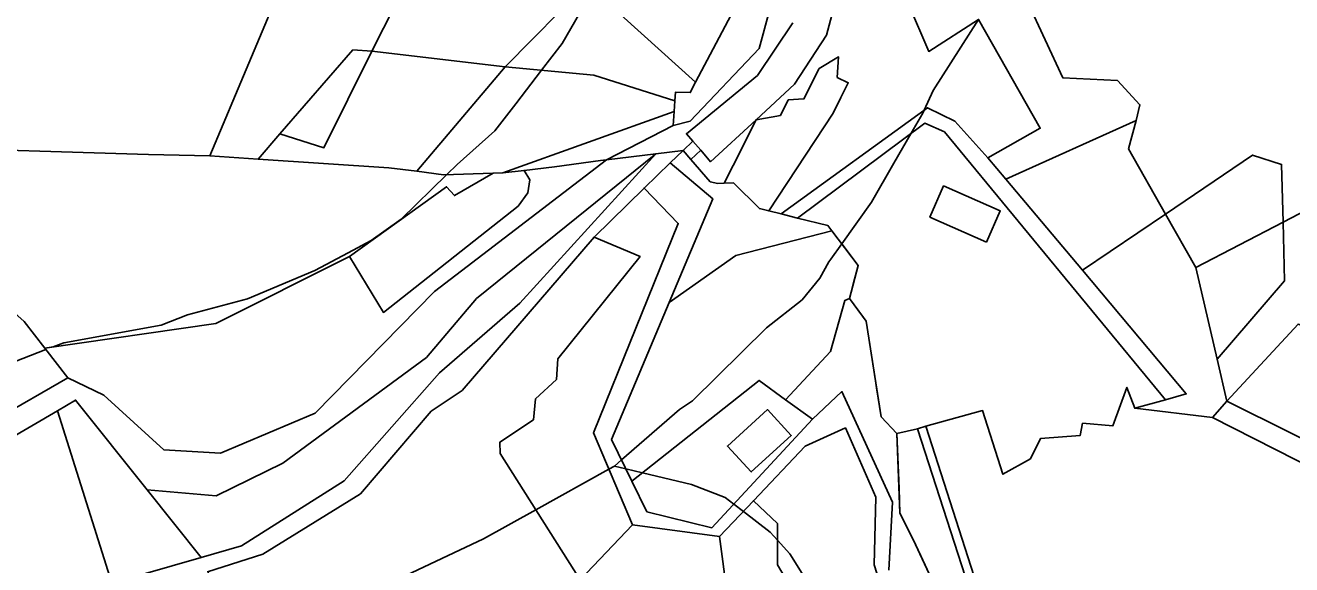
# Model space of a CAD drawing. Extents: x -477304 to -465429, y -1159113 to -1149210.
# Drawn here: x -471783.3 to -471496.1, y -1155391 to -1155268.8 of the extents above; entities that cross this region are included whole.
import ezdxf

# ---------------------------------------------------------------- set-up
doc = ezdxf.new("R2010")
doc.units = 0
for name, color, linetype in [('BPEJ_s', 7, 'Continuous'), ('orna_s', 7, 'Continuous'), ('ostatni_s', 7, 'Continuous'), ('PUPFL_s', 7, 'Continuous'), ('trav_porost_s', 7, 'Continuous'), ('voda_s', 7, 'Continuous')]:
    doc.layers.add(name, color=color, linetype=linetype)

msp = doc.modelspace()

# ---------------------------------------------------------------- linework, layer by layer
at = {"layer": 'BPEJ_s'}
for points in [[(-471787.31, -1155345.64), (-471778.58, -1155342.3), (-471778.85, -1155341.95), (-471776.97, -1155341.68), (-471774.56, -1155340.76), (-471752.46, -1155336.72), (-471746.51, -1155334.38), (-471732.92, -1155330.77), (-471717.62, -1155324.39), (-471710.06, -1155320.36), (-471704.87, -1155317.6), (-471698.07, -1155312.71), (-471687.71, -1155302.64), (-471685.36, -1155300.36), (-471676.82, -1155292.74), (-471672.06, -1155286.59), (-471666.2, -1155279.01), (-471661.52, -1155272.97), (-471654.53, -1155260.69)], [(-471654.53, -1155260.69), (-471661.52, -1155272.97), (-471666.2, -1155279.01), (-471672.06, -1155286.59), (-471676.82, -1155292.74), (-471685.36, -1155300.36), (-471687.71, -1155302.64), (-471698.07, -1155312.71), (-471704.87, -1155317.6), (-471710.06, -1155320.36), (-471717.62, -1155324.39), (-471732.92, -1155330.77), (-471746.51, -1155334.38), (-471752.46, -1155336.72), (-471774.56, -1155340.76), (-471776.97, -1155341.68), (-471778.85, -1155341.95), (-471778.58, -1155342.3), (-471787.31, -1155345.64)], [(-471567.15, -1155267.52), (-471577.38, -1155283.6), (-471579.42, -1155288.06), (-471579.72, -1155288.7), (-471582.36, -1155293.27), (-471586.29, -1155300.05), (-471591.41, -1155308.88), (-471598.15, -1155318.32), (-471600.62, -1155321.78), (-471601.09, -1155322.44), (-471603.09, -1155326.09), (-471607.13, -1155330.98), (-471615.2, -1155337.36), (-471631.99, -1155353.93), (-471634.96, -1155355.84), (-471648.08, -1155367.28), (-471649.68, -1155368.68), (-471650.93, -1155369.37), (-471667.51, -1155378.58), (-471679.37, -1155385.16), (-471713.16, -1155401.1)], [(-471576.82, -1155396.3), (-471580.19, -1155389.05), (-471581.93, -1155385.3), (-471584.94, -1155379.36), (-471585.15, -1155373.78), (-471585.62, -1155361.31), (-471589.21, -1155357.52), (-471590.23, -1155350.93), (-471590.47, -1155349.37), (-471592.57, -1155335.85), (-471593.18, -1155335.02), (-471596.39, -1155330.69), (-471595.53, -1155327.49), (-471594.4, -1155323.26), (-471598.15, -1155318.32), (-471591.41, -1155308.88), (-471586.29, -1155300.05), (-471582.36, -1155293.27), (-471579.72, -1155288.7), (-471579.42, -1155288.06), (-471577.38, -1155283.6), (-471567.15, -1155267.52)], [(-471605.22, -1155396), (-471609.89, -1155388.56), (-471612.7, -1155385.49), (-471614.35, -1155383.68), (-471620.45, -1155378.97), (-471622.63, -1155377.29), (-471624.55, -1155375.81), (-471632.2, -1155372.84), (-471643.31, -1155370.2), (-471647.09, -1155369.3), (-471649.68, -1155368.68), (-471648.08, -1155367.28), (-471634.96, -1155355.84), (-471631.99, -1155353.93), (-471615.2, -1155337.36), (-471607.13, -1155330.98), (-471603.09, -1155326.09), (-471601.09, -1155322.44), (-471600.62, -1155321.78), (-471598.15, -1155318.32), (-471594.4, -1155323.26), (-471595.53, -1155327.49), (-471596.39, -1155330.69), (-471593.18, -1155335.02), (-471592.57, -1155335.85), (-471590.47, -1155349.37), (-471590.23, -1155350.93), (-471589.21, -1155357.52), (-471585.62, -1155361.31), (-471585.15, -1155373.78), (-471584.94, -1155379.36), (-471581.93, -1155385.3), (-471580.19, -1155389.05), (-471576.82, -1155396.3)], [(-471713.16, -1155401.1), (-471679.37, -1155385.16), (-471667.51, -1155378.58), (-471650.93, -1155369.37), (-471649.68, -1155368.68), (-471647.09, -1155369.3), (-471643.31, -1155370.2), (-471632.2, -1155372.84), (-471624.55, -1155375.81), (-471622.63, -1155377.29), (-471620.45, -1155378.97), (-471614.35, -1155383.68), (-471612.7, -1155385.49), (-471609.89, -1155388.56), (-471605.22, -1155396)]]:
    msp.add_lwpolyline(points, dxfattribs=at)
at = {"layer": 'orna_s'}
msp.add_lwpolyline([(-471655.92, -1155259.43), (-471631.26, -1155281.73), (-471632.49, -1155284.07), (-471635.82, -1155283.93), (-471635.96, -1155285.91), (-471654.38, -1155280.12), (-471674.43, -1155278.24)], close=True, dxfattribs=at)
at = {"layer": 'ostatni_s'}
for points in [[(-471613.38, -1155239.32), (-471614.54, -1155265.46), (-471616.85, -1155274.09), (-471632.52, -1155290.54), (-471636.37, -1155291.55), (-471636.14, -1155288.37), (-471635.96, -1155285.91), (-471635.82, -1155283.93), (-471632.49, -1155284.07), (-471631.26, -1155281.73), (-471621.26, -1155262.66), (-471618.73, -1155249.93)], [(-471599.17, -1155280.63), (-471596.65, -1155281.85), (-471598.32, -1155285.17), (-471600.11, -1155288.72), (-471614.68, -1155310.86), (-471616.8, -1155310.33), (-471622.71, -1155304.5), (-471624.77, -1155304.58), (-471622.77, -1155300.6), (-471617.55, -1155290.21), (-471612.05, -1155289.24), (-471610.28, -1155285.73), (-471606.72, -1155285.51), (-471603.27, -1155278.64), (-471598.86, -1155275.98)], [(-471524.74, -1155353.64), (-471574.84, -1155292.95), (-471579.32, -1155291), (-471608.16, -1155312.49), (-471611.87, -1155311.56), (-471578.67, -1155287.51), (-471572.5, -1155290.51), (-471565.01, -1155298.81), (-471560.95, -1155303.68), (-471543.57, -1155324.33), (-471520.02, -1155352.34)], [(-471663.24, -1155300.86), (-471670.16, -1155301.69), (-471674.98, -1155302.27), (-471636.14, -1155288.37), (-471636.37, -1155291.55), (-471651.49, -1155299.3), (-471652.86, -1155299.47)], [(-471622.77, -1155300.6), (-471624.77, -1155304.58), (-471626.2, -1155304.64), (-471627.97, -1155304.26), (-471632.36, -1155299.2), (-471630.12, -1155297.13), (-471627.89, -1155299.72), (-471617.55, -1155290.21)], [(-471631.88, -1155295.09), (-471630.12, -1155297.13), (-471632.36, -1155299.2), (-471634.12, -1155297.16)], [(-471692.3, -1155344.05), (-471680.98, -1155330.74), (-471640.27, -1155297.92), (-471671.11, -1155331.79), (-471689.35, -1155347.52), (-471710.93, -1155371.99), (-471734.27, -1155386.77), (-471743.37, -1155389.39), (-471755.63, -1155374.05), (-471740, -1155375.44), (-471724.85, -1155368.04)], [(-471608.16, -1155312.49), (-471601.26, -1155314.21), (-471600.38, -1155315.37), (-471622.13, -1155320.98), (-471637.28, -1155331.62), (-471627.38, -1155308.1), (-471637.04, -1155299.98), (-471634.12, -1155297.16), (-471632.36, -1155299.2), (-471627.97, -1155304.26), (-471626.2, -1155304.64), (-471624.77, -1155304.58), (-471622.71, -1155304.5), (-471616.8, -1155310.33), (-471614.68, -1155310.86), (-471611.87, -1155311.56)], [(-471504.99, -1155298.21), (-471498.4, -1155300.35), (-471498.05, -1155313.4), (-471517.88, -1155323.7), (-471524.75, -1155311.59)], [(-471643.88, -1155321.23), (-471654.3, -1155316.81), (-471642.95, -1155305.69), (-471635.2, -1155313.69), (-471654.39, -1155361.18), (-471645.61, -1155381.96), (-471657.42, -1155394.48), (-471675.6, -1155365.85), (-471675.65, -1155363.25), (-471668.04, -1155358.18), (-471667.55, -1155353.46), (-471662.8, -1155349.03), (-471662.55, -1155344.39)], [(-471565.32, -1155317.93), (-471578.14, -1155312.28), (-471575.03, -1155305.22), (-471562.21, -1155310.87)], [(-471524.74, -1155353.64), (-471520.02, -1155352.34), (-471543.57, -1155324.33), (-471524.75, -1155311.59), (-471517.88, -1155323.7), (-471513.04, -1155344.49), (-471510.84, -1155353.97), (-471514.03, -1155357.68), (-471531.69, -1155355.56)], [(-471498.05, -1155313.4), (-471497.7, -1155326.71), (-471513.04, -1155344.49), (-471517.88, -1155323.7)], [(-471869.7, -1155356.99), (-471858.36, -1155347.11), (-471841.42, -1155332.36), (-471844.79, -1155324.83), (-471800.27, -1155320.98), (-471783.52, -1155335.93), (-471778.85, -1155341.95), (-471773.65, -1155348.66), (-471789.97, -1155358.04), (-471805.94, -1155389.52), (-471814.04, -1155409.02), (-471827.04, -1155421.74), (-471817.42, -1155404.62), (-471800.85, -1155371.3), (-471810.25, -1155366.24), (-471840.35, -1155391.59), (-471863.01, -1155366.65)], [(-471610.86, -1155353.64), (-471604.79, -1155358.05), (-471627.61, -1155382.66), (-471642.33, -1155379.04), (-471645.72, -1155372.11), (-471616.89, -1155349.27)], [(-471609.6, -1155361.72), (-471618.66, -1155370), (-471624.05, -1155364.16), (-471614.95, -1155355.87)], [(-471618.66, -1155370), (-471609.6, -1155361.72), (-471614.95, -1155355.87), (-471624.05, -1155364.16)], [(-471531.51, -1155394.44), (-471528.6, -1155396.26), (-471510.45, -1155397.67), (-471509.68, -1155402.92), (-471519.77, -1155400.33), (-471548.93, -1155407.31), (-471553.17, -1155411.06), (-471550.12, -1155427.29), (-471539.31, -1155464.24), (-471554.55, -1155428.69), (-471564.22, -1155411.79), (-471580.99, -1155360.21), (-471579.04, -1155359.67), (-471562.7, -1155410.6), (-471559.58, -1155406.81), (-471534.49, -1155397.35)], [(-471625.84, -1155384.67), (-471618.16, -1155376.55), (-471612.71, -1155381.7), (-471612.69, -1155391.02), (-471609.76, -1155396.06), (-471621.19, -1155402.71), (-471624.12, -1155397.67)]]:
    msp.add_lwpolyline(points, close=True, dxfattribs=at)
for points in [[(-471598.24, -1155258.53), (-471601.61, -1155271.09), (-471608.84, -1155282.19), (-471617.55, -1155290.21), (-471627.89, -1155299.72), (-471630.12, -1155297.13), (-471631.88, -1155295.09), (-471633.35, -1155293.38), (-471617.26, -1155280.21), (-471609.21, -1155268.25)], [(-471583, -1155264.06), (-471578.4, -1155274.73), (-471567.1, -1155267.49), (-471553.13, -1155292.15), (-471565.01, -1155298.81), (-471572.5, -1155290.51), (-471578.67, -1155287.51), (-471611.87, -1155311.56), (-471614.68, -1155310.86), (-471600.11, -1155288.72), (-471598.32, -1155285.17), (-471596.65, -1155281.85), (-471599.17, -1155280.63), (-471598.86, -1155275.98), (-471603.27, -1155278.64), (-471606.72, -1155285.51), (-471610.28, -1155285.73), (-471612.05, -1155289.24), (-471617.55, -1155290.21), (-471608.84, -1155282.19), (-471601.61, -1155271.09), (-471598.24, -1155258.53)], [(-471763.64, -1155395.17), (-471743.37, -1155389.39), (-471734.27, -1155386.77), (-471710.93, -1155371.99), (-471689.35, -1155347.52), (-471671.11, -1155331.79), (-471640.27, -1155297.92), (-471634.12, -1155297.16), (-471637.04, -1155299.98), (-471642.95, -1155305.69), (-471654.3, -1155316.81), (-471684.21, -1155351.53), (-471691.21, -1155356.26), (-471707.29, -1155374.99), (-471729.44, -1155388.6), (-471741.94, -1155392.63)], [(-471590.76, -1155391.03), (-471590.38, -1155375.69), (-471597.29, -1155360.03), (-471606.41, -1155364.14), (-471618.16, -1155376.55), (-471625.84, -1155384.67), (-471645.61, -1155381.96), (-471654.39, -1155361.18), (-471635.2, -1155313.69), (-471642.95, -1155305.69), (-471637.04, -1155299.98), (-471627.38, -1155308.1), (-471637.28, -1155331.62), (-471650.34, -1155362.67), (-471645.72, -1155372.11), (-471642.33, -1155379.04), (-471627.61, -1155382.66), (-471604.79, -1155358.05), (-471598.08, -1155351.81), (-471586.63, -1155376.88), (-471587.47, -1155392.27)], [(-471587.47, -1155392.27), (-471586.63, -1155376.88), (-471598.08, -1155351.81), (-471604.79, -1155358.05), (-471610.86, -1155353.64), (-471600.69, -1155342.69), (-471597.44, -1155331.18), (-471596.39, -1155330.69), (-471592.57, -1155335.85), (-471589.21, -1155357.52), (-471585.62, -1155361.31), (-471584.94, -1155379.36), (-471581.93, -1155385.3), (-471576.82, -1155396.3)], [(-471468.26, -1155394.56), (-471485.61, -1155372.09), (-471514.03, -1155357.68), (-471510.84, -1155353.97), (-471481.19, -1155368.69), (-471470.96, -1155383.17), (-471464.8, -1155376.93), (-471462.27, -1155379.1), (-471466.34, -1155391.41)]]:
    msp.add_lwpolyline(points, dxfattribs=at)
at = {"layer": 'PUPFL_s'}
msp.add_lwpolyline([(-471859.51, -1155320.16), (-471876.71, -1155295.3), (-471809.58, -1155296.42), (-471755.36, -1155298.11), (-471741.4, -1155298.42), (-471730.48, -1155299.14), (-471700.83, -1155301.11), (-471694.48, -1155301.9), (-471688.45, -1155302.66), (-471677.18, -1155302.34), (-471685.97, -1155307.41), (-471687.75, -1155305.38), (-471709.72, -1155321.19), (-471740.03, -1155336.36), (-471778.85, -1155341.95), (-471783.52, -1155335.93), (-471800.27, -1155320.98), (-471844.79, -1155324.83)], close=True, dxfattribs=at)
msp.add_lwpolyline([(-471576.82, -1155396.3), (-471581.93, -1155385.3), (-471584.94, -1155379.36), (-471585.62, -1155361.31), (-471580.99, -1155360.21), (-471564.22, -1155411.79)], dxfattribs=at)
at = {"layer": 'trav_porost_s'}
for points in [[(-471487.61, -1155219.18), (-471480.84, -1155233.83), (-471471.73, -1155248.69), (-471454.63, -1155290.83), (-471498.05, -1155313.4), (-471498.4, -1155300.35), (-471504.99, -1155298.21), (-471524.75, -1155311.59), (-471533.12, -1155296.84), (-471531.41, -1155290.36), (-471530.53, -1155286.82), (-471535.63, -1155281.31), (-471548.03, -1155280.69), (-471559.99, -1155254.82), (-471555.88, -1155253.35), (-471539.64, -1155247.56), (-471524.74, -1155241.57), (-471517.96, -1155230.76), (-471516.9, -1155225.99), (-471521.13, -1155210.92), (-471497.86, -1155206.5)], [(-471696.75, -1155258.99), (-471704.68, -1155274.69), (-471708.98, -1155274.35), (-471725.52, -1155293.42), (-471730.48, -1155299.14), (-471741.4, -1155298.42), (-471723.71, -1155256.32), (-471715.39, -1155258.11), (-471714.8, -1155255.53), (-471745.97, -1155248.02), (-471740.83, -1155232.58), (-471712.61, -1155215.15), (-471684.35, -1155254.44)], [(-471674.43, -1155278.24), (-471704.68, -1155274.69), (-471696.75, -1155258.99), (-471684.35, -1155254.44), (-471673.51, -1155243.52), (-471655.92, -1155259.43)], [(-471618.73, -1155249.93), (-471621.26, -1155262.66), (-471631.26, -1155281.73), (-471655.92, -1155259.43), (-471640.69, -1155243.95), (-471630.18, -1155246.03), (-471629.24, -1155244.44)], [(-471876.71, -1155295.3), (-471865.96, -1155289.42), (-471832.39, -1155285.15), (-471774.65, -1155252.75), (-471749.89, -1155250.68), (-471723.71, -1155256.32), (-471741.4, -1155298.42), (-471755.36, -1155298.11), (-471809.58, -1155296.42)], [(-471530.53, -1155286.82), (-471531.41, -1155290.36), (-471560.95, -1155303.68), (-471565.01, -1155298.81), (-471553.13, -1155292.15), (-471567.1, -1155267.49), (-471578.4, -1155274.73), (-471583, -1155264.06), (-471559.99, -1155254.82), (-471548.03, -1155280.69), (-471535.63, -1155281.31)], [(-471700.83, -1155301.11), (-471730.48, -1155299.14), (-471725.52, -1155293.42), (-471715.57, -1155296.56), (-471704.68, -1155274.69), (-471674.43, -1155278.24), (-471694.48, -1155301.9)], [(-471715.57, -1155296.56), (-471725.52, -1155293.42), (-471708.98, -1155274.35), (-471704.68, -1155274.69)], [(-471635.96, -1155285.91), (-471636.14, -1155288.37), (-471674.98, -1155302.27), (-471677.18, -1155302.34), (-471688.45, -1155302.66), (-471694.48, -1155301.9), (-471674.43, -1155278.24), (-471654.38, -1155280.12)], [(-471531.41, -1155290.36), (-471533.12, -1155296.84), (-471524.75, -1155311.59), (-471543.57, -1155324.33), (-471560.95, -1155303.68)], [(-471594.4, -1155323.26), (-471600.38, -1155315.37), (-471601.26, -1155314.21), (-471608.16, -1155312.49), (-471579.32, -1155291), (-471574.84, -1155292.95), (-471524.74, -1155353.64), (-471531.69, -1155355.56), (-471533.47, -1155350.86), (-471536.63, -1155359.56), (-471543.53, -1155358.96), (-471544.09, -1155361.77), (-471553.06, -1155362.43), (-471555.34, -1155367.06), (-471561.58, -1155370.53), (-471566.2, -1155356.12), (-471579.04, -1155359.67), (-471580.99, -1155360.21), (-471585.62, -1155361.31), (-471589.21, -1155357.52), (-471592.57, -1155335.85), (-471596.39, -1155330.69)], [(-471702.08, -1155333.86), (-471671.51, -1155309.79), (-471669.35, -1155306.78), (-471668.87, -1155303.8), (-471670.16, -1155301.69), (-471663.24, -1155300.86), (-471652.86, -1155299.47), (-471651.49, -1155299.3), (-471690.46, -1155329.11), (-471717.55, -1155356.69), (-471739.02, -1155365.79), (-471751.84, -1155365.01), (-471765.48, -1155352.58), (-471773.65, -1155348.66), (-471778.85, -1155341.95), (-471740.03, -1155336.36), (-471709.72, -1155321.19)], [(-471669.35, -1155306.78), (-471671.51, -1155309.79), (-471702.08, -1155333.86), (-471709.72, -1155321.19), (-471687.75, -1155305.38), (-471685.97, -1155307.41), (-471677.18, -1155302.34), (-471674.98, -1155302.27), (-471670.16, -1155301.69), (-471668.87, -1155303.8)], [(-471565.32, -1155317.93), (-471562.21, -1155310.87), (-471575.03, -1155305.22), (-471578.14, -1155312.28)], [(-471600.69, -1155342.69), (-471610.86, -1155353.64), (-471616.89, -1155349.27), (-471645.72, -1155372.11), (-471650.34, -1155362.67), (-471637.28, -1155331.62), (-471622.13, -1155320.98), (-471600.38, -1155315.37), (-471594.4, -1155323.26), (-471596.39, -1155330.69), (-471597.44, -1155331.18)], [(-471729.44, -1155388.6), (-471707.29, -1155374.99), (-471691.21, -1155356.26), (-471684.21, -1155351.53), (-471654.3, -1155316.81), (-471643.88, -1155321.23), (-471662.55, -1155344.39), (-471662.8, -1155349.03), (-471667.55, -1155353.46), (-471668.04, -1155358.18), (-471675.65, -1155363.25), (-471675.6, -1155365.85), (-471657.42, -1155394.48), (-471650.43, -1155405.94), (-471630.25, -1155428.03), (-471617.97, -1155438.48), (-471678.3, -1155463.26), (-471685.19, -1155456.51), (-471705.72, -1155430.49), (-471716.95, -1155419.26), (-471741.94, -1155392.63)], [(-471775.98, -1155356.16), (-471763.64, -1155395.17), (-471797.27, -1155404.24), (-471823.25, -1155425.15), (-471807.65, -1155407.11), (-471803.98, -1155395.07), (-471796.24, -1155379.44), (-471787.62, -1155362.99)], [(-471771.86, -1155353.74), (-471755.63, -1155374.05), (-471743.37, -1155389.39), (-471763.64, -1155395.17), (-471775.98, -1155356.16)], [(-471612.69, -1155391.02), (-471612.71, -1155381.7), (-471618.16, -1155376.55), (-471606.41, -1155364.14), (-471597.29, -1155360.03), (-471590.38, -1155375.69), (-471590.76, -1155391.03), (-471582.55, -1155416.69), (-471573.64, -1155430.2), (-471566.97, -1155452.56), (-471565.92, -1155476.99), (-471575.76, -1155465.24), (-471585.61, -1155443.78), (-471597.18, -1155423.87), (-471610.57, -1155410.01), (-471621.8, -1155418.62), (-471630.25, -1155428.03), (-471650.43, -1155405.94), (-471657.42, -1155394.48), (-471645.61, -1155381.96), (-471625.84, -1155384.67), (-471624.12, -1155397.67), (-471621.19, -1155402.71), (-471609.76, -1155396.06)]]:
    msp.add_lwpolyline(points, close=True, dxfattribs=at)
for points in [[(-471494.65, -1155336.49), (-471510.84, -1155353.97), (-471513.04, -1155344.49), (-471497.7, -1155326.71), (-471498.05, -1155313.4), (-471454.63, -1155290.83)], [(-471466.34, -1155391.41), (-471462.27, -1155379.1), (-471464.8, -1155376.93), (-471470.96, -1155383.17), (-471481.19, -1155368.69), (-471510.84, -1155353.97), (-471494.65, -1155336.49), (-471488.2, -1155338.7), (-471478.18, -1155330.92), (-471471.84, -1155331.65), (-471462.69, -1155329.52), (-471460.06, -1155334.18), (-471454.14, -1155334.25), (-471443.84, -1155328.74), (-471437.74, -1155334.07), (-471431.89, -1155340.91), (-471422.82, -1155353.04), (-471414.16, -1155360.61), (-471415.32, -1155367.24), (-471408.98, -1155365.59), (-471393.8, -1155379.02), (-471390.16, -1155377.35), (-471373.72, -1155386.18), (-471426.36, -1155418.23)], [(-471562.7, -1155410.6), (-471579.04, -1155359.67), (-471566.2, -1155356.12), (-471561.58, -1155370.53), (-471555.34, -1155367.06), (-471553.06, -1155362.43), (-471544.09, -1155361.77), (-471543.53, -1155358.96), (-471536.63, -1155359.56), (-471533.47, -1155350.86), (-471531.69, -1155355.56), (-471514.03, -1155357.68), (-471485.61, -1155372.09), (-471468.26, -1155394.56)]]:
    msp.add_lwpolyline(points, dxfattribs=at)
at = {"layer": 'voda_s'}
for points in [[(-471609.21, -1155268.25), (-471617.26, -1155280.21), (-471633.35, -1155293.38), (-471631.88, -1155295.09), (-471634.12, -1155297.16), (-471640.27, -1155297.92), (-471651.49, -1155299.3), (-471636.37, -1155291.55), (-471632.52, -1155290.54), (-471616.85, -1155274.09), (-471614.54, -1155265.46)], [(-471814.04, -1155409.02), (-471805.94, -1155389.52), (-471789.97, -1155358.04), (-471773.65, -1155348.66), (-471765.48, -1155352.58), (-471751.84, -1155365.01), (-471739.02, -1155365.79), (-471717.55, -1155356.69), (-471690.46, -1155329.11), (-471651.49, -1155299.3), (-471640.27, -1155297.92), (-471680.98, -1155330.74), (-471692.3, -1155344.05), (-471724.85, -1155368.04), (-471740, -1155375.44), (-471755.63, -1155374.05), (-471771.86, -1155353.74), (-471775.98, -1155356.16), (-471787.62, -1155362.99), (-471796.24, -1155379.44), (-471803.98, -1155395.07)]]:
    msp.add_lwpolyline(points, dxfattribs=at)

doc.saveas('drawing.dxf')
